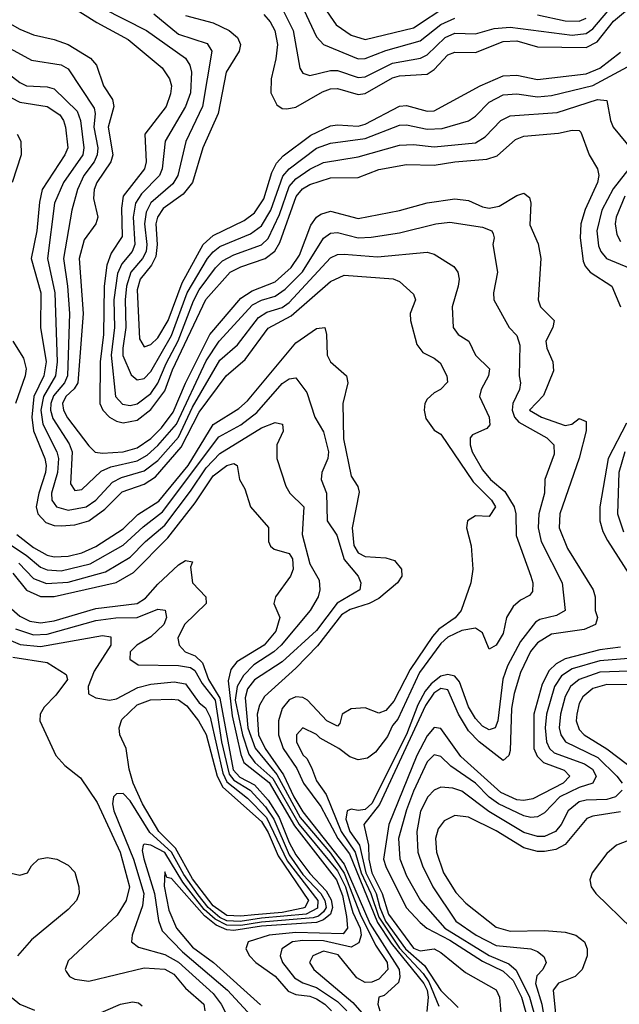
# Model space of a CAD drawing. Header units: inches. Extents: x 990535 to 1117859, y 769386 to 892122.
# Tile 634 of 656: x 1084870 to 1086606, y 823909 to 826762. Entities that reach past the tile are written whole.
import ezdxf

# ---------------------------------------------------------------- set-up
doc = ezdxf.new("R2010")
doc.units = ezdxf.units.IN
doc.header["$MEASUREMENT"] = 0
doc.layers.add('B0882', color=7, linetype='Continuous')

msp = doc.modelspace()

# ---------------------------------------------------------------- linework, layer by layer
at = {"layer": 'B0882', "color": 5}
for points, elevation in [([(1085721.6, 826841.6), (1085786.9, 826746.9), (1085830, 826717.2), (1085870, 826704.3), (1086010, 826738.4), (1086110, 826804)], 3480), ([(1085010, 826805.6), (1085093, 826753), (1085183.9, 826703.9), (1085282.4, 826622.4), (1085303.9, 826590), (1085309.3, 826570), (1085306.9, 826546.9), (1085294.1, 826510), (1085232.2, 826430), (1085236.2, 826350), (1085231.8, 826330), (1085169.8, 826250), (1085164.5, 826215.5), (1085166.5, 826133.5), (1085134.8, 826085.2), (1085122.3, 826050), (1085114.6, 825990), (1085113, 825850), (1085103.2, 825770), (1085102.5, 825650), (1085110.7, 825630), (1085130, 825610.1), (1085150, 825598.5), (1085170, 825593.7), (1085210, 825601.8), (1085250, 825631.9), (1085290, 825686.8), (1085312.7, 825747.3), (1085409.1, 825950.9), (1085479.2, 826030), (1085510, 826045.8), (1085580.8, 826070), (1085609.3, 826090.7), (1085623.8, 826116.2), (1085670.7, 826249.3), (1085688.8, 826271.2), (1085710, 826284.4), (1085770, 826303.9), (1085850, 826304.9), (1085910, 826327.4), (1085990, 826342.1), (1086070, 826339.9), (1086130, 826350), (1086222.8, 826357.2), (1086252.6, 826367.4), (1086305.6, 826414.4), (1086330, 826424.6), (1086430, 826432.5), (1086470, 826441.9), (1086490, 826440.5), (1086495.4, 826435.4), (1086519.6, 826370), (1086543.5, 826330), (1086547.1, 826310), (1086542.9, 826290), (1086507.8, 826212.2), (1086495.4, 826170), (1086493.1, 826130), (1086501.7, 826061.7), (1086507.2, 826047.2), (1086522.1, 826030), (1086584.7, 825990), (1086609.5, 825930)], 3320), ([(1085110, 826794.9), (1085237.1, 826730), (1085350.3, 826650.3), (1085362.9, 826630), (1085367.8, 826610), (1085364.3, 826550), (1085350, 826510), (1085291.6, 826410), (1085282.5, 826330), (1085274.5, 826310), (1085222.8, 826257.2), (1085205.1, 826230), (1085198.5, 826190), (1085203.2, 826110), (1085195.8, 826090), (1085165.4, 826054.6), (1085153.5, 826026.5), (1085142.9, 825950), (1085144.2, 825870), (1085135, 825790), (1085147.5, 825670), (1085167.5, 825647.5), (1085190, 825643.8), (1085210, 825648.8), (1085250, 825678.8), (1085270, 825708.2), (1085293.9, 825766.1), (1085328.5, 825831.5), (1085372.9, 825947.1), (1085390, 825978.6), (1085437.1, 826042.9), (1085457.1, 826063), (1085490, 826080.6), (1085570, 826109.8), (1085590, 826127.3), (1085622.7, 826197.3), (1085650, 826278.1), (1085670, 826300.7), (1085710, 826328.3), (1085750, 826347.9), (1085850, 826364.3), (1085970, 826398), (1086010, 826399.9), (1086070, 826392.8), (1086190, 826405.3), (1086218, 826422), (1086263.6, 826470), (1086290, 826482.7), (1086426.9, 826493.1), (1086543.5, 826530), (1086570, 826527.9), (1086580.6, 826470), (1086589, 826450), (1086644, 826384)], 3340), ([(1085576.6, 826776.6), (1085595.2, 826755.2), (1085609, 826730), (1085616.6, 826690), (1085612.2, 826647.8), (1085598.1, 826590), (1085597.3, 826550), (1085614.8, 826514.8), (1085630, 826504.8), (1085643.5, 826503.5), (1085670, 826508.6), (1085747, 826553), (1085770, 826561.4), (1085790, 826562.7), (1085850, 826545.2), (1085870, 826547.7), (1085950, 826593.5), (1085970, 826598.9), (1086050, 826604.1), (1086070, 826617.5), (1086110, 826659.9), (1086130, 826667.8), (1086190, 826666.6), (1086270, 826698.6), (1086310, 826700.8), (1086370, 826683.3), (1086510, 826680.8), (1086542.3, 826697.7), (1086590, 826757.6), (1086630, 826791.6)], 3420), ([(1085631.7, 826790), (1085661.7, 826730), (1085681.6, 826621.6), (1085690, 826606.8), (1085710, 826599.9), (1085770, 826614.8), (1085790, 826614.8), (1085850, 826594), (1085870, 826596), (1085950, 826636.1), (1086031, 826650), (1086050, 826659.9), (1086102.5, 826710), (1086130, 826722.3), (1086190, 826720.6), (1086244.1, 826735.9), (1086290, 826739.9), (1086470, 826717.2), (1086510, 826721.7), (1086530, 826735.3), (1086590, 826805.4)], 3440), ([(1085693.3, 826790), (1085730, 826712.1), (1085749.8, 826689.8), (1085850, 826648.4), (1085870, 826648.7), (1085930, 826672.3), (1086030, 826699.9), (1086090, 826748), (1086130, 826766)], 3460), ([(1084834.8, 826754.8), (1084870, 826733.9), (1084910, 826717.3), (1084970, 826704.1), (1085010, 826689.8), (1085075.4, 826650), (1085092, 826630), (1085112.5, 826570), (1085138.4, 826530), (1085142.4, 826510), (1085125.8, 826450), (1085139.3, 826370), (1085134.2, 826350), (1085093.1, 826290), (1085085.5, 826270), (1085083.6, 826243.6), (1085095.8, 826190), (1085090.6, 826170), (1085056.6, 826123.4), (1085042.6, 826070), (1085054.2, 825910), (1085038, 825710), (1085028, 825692), (1085003.9, 825670), (1084993.8, 825650), (1084996.8, 825630), (1085008.3, 825608.3), (1085070, 825526.8), (1085089, 825509), (1085110, 825506), (1085170, 825510.2), (1085210, 825520.9), (1085250, 825548.7), (1085280.7, 825579.3), (1085314.9, 825625.1), (1085350, 825708.3), (1085420.5, 825850), (1085510, 825955), (1085543.5, 825976.5), (1085610, 826002.3), (1085656.1, 826043.9), (1085680.3, 826079.7), (1085713.5, 826166.5), (1085730, 826189.7), (1085742, 826198), (1085770, 826206.5), (1085850, 826185.9), (1085970, 826209.1), (1086050, 826230.9), (1086130, 826243.1), (1086170, 826237.7), (1086210, 826219.5), (1086230, 826215.9), (1086258.5, 826221.5), (1086310, 826252.3), (1086330, 826259.1), (1086346.5, 826246.5), (1086350.1, 826230), (1086347.6, 826167.6), (1086371.9, 826111.9), (1086379.4, 826070), (1086371.9, 825950), (1086378.1, 825930), (1086417.5, 825890), (1086413.5, 825870), (1086393.7, 825830), (1086396.5, 825810), (1086413.5, 825770), (1086415.5, 825744.5), (1086387.1, 825672.9), (1086346.6, 825630), (1086380.8, 825610), (1086450, 825586.3), (1086469.4, 825590), (1086490, 825606.4), (1086510, 825597.3), (1086510.1, 825570.1), (1086490, 825491.6), (1086434, 825330), (1086431.9, 825290), (1086456, 825230), (1086530.4, 825110), (1086536.5, 825090), (1086537, 825050), (1086543, 825030), (1086540.5, 825019.5), (1086537.7, 825010), (1086504.9, 824995.1), (1086410, 824981.9), (1086370, 824956.7), (1086348.8, 824931.2), (1086320.7, 824870), (1086301.6, 824810), (1086293.8, 824766.2), (1086290, 824644.2), (1086286.3, 824630), (1086270, 824615.8), (1086200.8, 824670), (1086170, 824701.9), (1086140.7, 824750), (1086110, 824819.9), (1086090, 824824), (1086069.7, 824810.3), (1086044.9, 824775.1), (1085911.8, 824488.2), (1085866.8, 824430), (1085880.1, 824370), (1085880.6, 824330), (1085889.4, 824290), (1085920, 824230), (1085937.7, 824170), (1086010, 824072.1), (1086030, 824064.6), (1086070, 824070), (1086090, 824058.9), (1086161.4, 824001.4), (1086250, 823951), (1086259.7, 823930), (1086263.5, 823883.5)], 3280), ([(1085258.1, 826778.1), (1085330, 826719.6), (1085412.5, 826692.5), (1085426.7, 826670), (1085399.8, 826510), (1085350.9, 826409.1), (1085328, 826310), (1085313.7, 826286.3), (1085249.4, 826230.6), (1085235.8, 826204.1), (1085231.2, 826170), (1085237.7, 826110), (1085235.8, 826090), (1085226, 826070), (1085191.8, 826030), (1085179.3, 825990), (1085175.6, 825950), (1085177.8, 825870), (1085168.2, 825810), (1085169.1, 825789.1), (1085192.5, 825732.5), (1085210, 825718), (1085230, 825721.8), (1085250, 825742.9), (1085310, 825846.9), (1085354.9, 825970), (1085414.3, 826070), (1085430, 826089.5), (1085450, 826104.6), (1085538.4, 826141.6), (1085570, 826164.2), (1085597.6, 826210), (1085631.7, 826308.3), (1085650.4, 826329.6), (1085730, 826389.3), (1085770, 826403.5), (1085870, 826417.1), (1085970, 826455.8), (1085990, 826457.4), (1086050, 826444.7), (1086093.5, 826446.5), (1086170, 826468.8), (1086190, 826482.3), (1086230, 826522.4), (1086270, 826544.1), (1086310, 826546.5), (1086370, 826538.4), (1086410, 826542.4), (1086530, 826571), (1086630, 826625.4)], 3360), ([(1085350, 826773.7), (1085430, 826752.9), (1085476.4, 826730), (1085500.7, 826710), (1085509.3, 826690), (1085505.1, 826670), (1085468.2, 826610), (1085444.6, 826490), (1085400.5, 826390), (1085370.3, 826290), (1085343.4, 826256.6), (1085285.1, 826214.9), (1085268.6, 826190), (1085263.9, 826170), (1085268.4, 826110), (1085264.4, 826075.6), (1085251.3, 826050), (1085219.3, 826010), (1085210, 825979.2), (1085216.8, 825836.8), (1085230, 825814.2), (1085250, 825820.8), (1085270, 825840.2), (1085299.9, 825890), (1085340.3, 825999.7), (1085401.6, 826110), (1085430, 826136.3), (1085520.4, 826179.6), (1085550, 826202.4), (1085577.2, 826242.8), (1085600.6, 826319.4), (1085613.9, 826346.1), (1085633.1, 826366.9), (1085713, 826427), (1085770, 826454.4), (1085790, 826457.2), (1085850, 826453), (1085870, 826458.5), (1085970, 826511.3), (1085990, 826512.9), (1086050, 826497), (1086070, 826497.9), (1086203.8, 826570), (1086270, 826599.1), (1086310, 826601.3), (1086370, 826588.8), (1086510, 826604.4), (1086550, 826621), (1086610, 826667.4)], 3380), ([(1086370, 826775.2), (1086450, 826758.2), (1086490, 826757.4), (1086510, 826766.3)], 3460), ([(1084810, 826696), (1084904.3, 826644.3), (1084990, 826630.4), (1085010, 826619.1), (1085085.3, 826505.3), (1085088.2, 826490), (1085084.8, 826450), (1085096.1, 826390), (1085094.6, 826370), (1085085.5, 826350), (1085056.2, 826310), (1085037.6, 826270), (1085021.2, 826210), (1084996.4, 826070), (1085008.7, 825990), (1085014.6, 825910), (1085008.3, 825730), (1084999.6, 825710), (1084968, 825672), (1084960, 825650), (1084959.4, 825630), (1084965.9, 825605.9), (1085012.9, 825532.9), (1085021.9, 825510), (1085016.7, 825416.7), (1085030, 825398.1), (1085050, 825400.9), (1085106.4, 825453.6), (1085134.2, 825465.8), (1085210, 825483.2), (1085239.6, 825500.4), (1085270, 825527.7), (1085324.3, 825590), (1085410, 825773.5), (1085448, 825830), (1085544.6, 825935.4), (1085570, 825948.7), (1085610, 825960.9), (1085638.9, 825981.1), (1085688.8, 826031.2), (1085750, 826128.3), (1085770, 826143.4), (1085790, 826145.2), (1085850, 826129.5), (1085888.3, 826131.7), (1085970, 826144), (1086075.1, 826170), (1086115.3, 826175.3), (1086210, 826160.3), (1086237.6, 826150), (1086241.4, 826141.4), (1086244.1, 826130), (1086240.1, 826110), (1086254.1, 826030), (1086242, 825970), (1086243.5, 825950), (1086287.6, 825870), (1086310, 825846.3), (1086318.6, 825818.6), (1086316.9, 825730), (1086320.4, 825710), (1086317.7, 825690), (1086297.7, 825650), (1086296.4, 825630), (1086303.3, 825610), (1086315.9, 825595.9), (1086396.3, 825550), (1086416.6, 825530), (1086417.5, 825502.5), (1086390.7, 825430), (1086390.1, 825390), (1086373.2, 825330), (1086371, 825290), (1086380.6, 825250), (1086441.4, 825130), (1086450.1, 825050), (1086424.5, 825035.5), (1086375.9, 825024.1), (1086363.3, 825016.7), (1086320.2, 824959.8), (1086282.8, 824890), (1086268.8, 824851.2), (1086254.3, 824730), (1086246.9, 824710), (1086230, 824704.6), (1086210, 824715), (1086190, 824737), (1086170, 824771), (1086143.2, 824843.2), (1086130, 824859.8), (1086110, 824865), (1086090, 824859.5), (1086061.8, 824838.1), (1086043.8, 824816.1), (1086023.1, 824776.9), (1085990, 824691.2), (1085890, 824491.2), (1085870, 824473.7), (1085850, 824470.6), (1085830, 824474.6), (1085818.6, 824470), (1085814.6, 824445.4), (1085825.6, 824410), (1085854.3, 824370), (1085872.2, 824290), (1085902, 824230), (1085912.5, 824190), (1085929.7, 824150), (1085987.5, 824070), (1086041.8, 824021.9), (1086090, 823949.3), (1086140.1, 823900.1)], 3260), ([(1084819.3, 826619.3), (1084870, 826580.1), (1084890, 826570.1), (1084950, 826567.3), (1084970, 826561.4), (1085036.2, 826496.2), (1085045.9, 826470), (1085056, 826390), (1085052.4, 826370), (1084997.1, 826290), (1084971.1, 826230), (1084950.9, 826070), (1084971.6, 825970), (1084978.5, 825770), (1084973.3, 825730), (1084938.5, 825670), (1084931, 825630), (1084937.3, 825590), (1084977.5, 825510), (1084982, 825490), (1084979.1, 825450), (1084962.5, 825390), (1084963.1, 825370), (1084976.1, 825350), (1085010, 825340.4), (1085062.2, 825350), (1085090, 825369.3), (1085138.5, 825421.5), (1085165.1, 825434.9), (1085230, 825454.5), (1085270, 825484.8), (1085330, 825552.2), (1085370, 825639), (1085450, 825774.8), (1085500.7, 825819.3), (1085561.3, 825898.7), (1085585.5, 825914.5), (1085630, 825928.1), (1085650, 825942), (1085770, 826071.5), (1085790, 826081.2), (1085810, 826082.8), (1085905.8, 826074.2), (1086050, 826087.7), (1086070, 826082.5), (1086126.9, 826046.9), (1086139.1, 826030), (1086142.7, 826010), (1086140.1, 825990), (1086122, 825930), (1086125.5, 825870), (1086139.4, 825850), (1086171, 825830), (1086190.1, 825790), (1086230.1, 825750), (1086227.9, 825730), (1086206, 825690), (1086202, 825670), (1086229.3, 825610), (1086231.8, 825588.2), (1086222.9, 825577.1), (1086181.2, 825558.8), (1086174.1, 825550), (1086174.4, 825530), (1086180, 825510), (1086210, 825457.1), (1086233, 825430), (1086275.1, 825395.1), (1086301.9, 825350), (1086306.3, 825330), (1086307.3, 825267.3), (1086350.5, 825150), (1086356, 825130), (1086355.2, 825104.8), (1086346.5, 825093.5), (1086320.2, 825079.8), (1086298.7, 825061.3), (1086279.8, 825030), (1086270, 824983.5), (1086250, 824949.8), (1086230, 824938.4), (1086210, 824985.1), (1086190, 824999.2), (1086150, 824991.7), (1086110, 824973.3), (1086090, 824954.9), (1086027.9, 824870), (1085964.7, 824735.3), (1085950, 824717.3), (1085934.9, 824685.1), (1085900.3, 824639.7), (1085877.4, 824622.6), (1085850, 824617.8), (1085826.1, 824626.1), (1085794.3, 824650), (1085740.3, 824680.3), (1085730, 824691.1), (1085690, 824710.5), (1085671.6, 824690), (1085672, 824670), (1085690, 824632), (1085701.5, 824621.5), (1085715.5, 824595.5), (1085730, 824556.5), (1085757.2, 824517.2), (1085800.5, 824410), (1085841.3, 824350), (1085858.4, 824290), (1085886.7, 824230), (1085910, 824162), (1085970, 824072), (1086038.3, 823998.3), (1086054.7, 823974.7), (1086083.7, 823903.8)], 3240), ([(1084772.6, 826572.7), (1084870, 826522.4), (1084950, 826510.3), (1084986.3, 826486.3), (1084997.1, 826470), (1085002.9, 826450), (1085009.2, 826390), (1085001.1, 826370), (1084934.9, 826270), (1084926.9, 826233.1), (1084919.3, 826150), (1084903.3, 826070), (1084930.9, 825970), (1084930, 825870), (1084946.7, 825770), (1084940, 825730), (1084911.4, 825670), (1084904.7, 825610), (1084910.2, 825570.2), (1084943, 825490), (1084946.2, 825470), (1084944.8, 825450), (1084925.1, 825390), (1084918, 825350), (1084922.1, 825330), (1084945.4, 825305.3), (1084970, 825296.2), (1084990, 825294.9), (1085030, 825298.1), (1085070, 825310.3), (1085116.7, 825343.3), (1085166.6, 825393.4), (1085230, 825416), (1085262.8, 825437.2), (1085337.2, 825522.8), (1085390, 825625.1), (1085467.7, 825730), (1085522.8, 825777.2), (1085590, 825868.4), (1085656.4, 825903.6), (1085770, 826003.6), (1085810, 826021.9), (1085951.2, 826011.2), (1085970, 826002.9), (1086010, 825966.7), (1086016.1, 825950), (1086001, 825910), (1086001.7, 825890), (1086020.2, 825820.2), (1086037.1, 825797.2), (1086070, 825781.4), (1086087.5, 825767.5), (1086106.9, 825730), (1086108.9, 825711.1), (1086088.8, 825690), (1086070, 825680.7), (1086050, 825662.3), (1086043.4, 825650), (1086041.3, 825630), (1086046.1, 825606.1), (1086070, 825572.6), (1086090, 825560.6), (1086182.8, 825422.8), (1086236.4, 825370), (1086247.9, 825350), (1086230, 825322.6), (1086190, 825324.5), (1086167.2, 825310), (1086164.3, 825290), (1086177.5, 825237.5), (1086182.3, 825170), (1086176.5, 825130), (1086148.3, 825050), (1086131.2, 825028.8), (1086084.2, 824995.8), (1086065.3, 824974.7), (1086000.8, 824879.2), (1085953, 824787), (1085930, 824760.8), (1085910, 824753), (1085870, 824768.3), (1085830, 824765.5), (1085803.4, 824750), (1085797.5, 824722.5), (1085790, 824715.2), (1085759.9, 824730), (1085703.1, 824790), (1085690, 824797.8), (1085670, 824800.1), (1085650, 824791.2), (1085630, 824766), (1085619, 824730), (1085619.6, 824690), (1085633.3, 824650), (1085672.5, 824592.5), (1085691.5, 824550), (1085741.9, 824481.9), (1085791.4, 824390), (1085825.3, 824345.3), (1085906.5, 824146.5), (1085946.1, 824086.1), (1086040.2, 823970), (1086050.3, 823950), (1086052.5, 823930), (1086048.7, 823888.7)], 3220), ([(1084862.3, 826430), (1084873.7, 826410), (1084874.1, 826370), (1084848.2, 826290)], 3180), ([(1086651.7, 826351.7), (1086588.5, 826271.5), (1086555.9, 826210), (1086541.2, 826150), (1086546.2, 826106.2), (1086552.5, 826090), (1086569.4, 826069.4), (1086665.1, 826030)], 3340), ([(1086622.5, 826250), (1086597.6, 826190), (1086594.7, 826170), (1086599.1, 826139.1), (1086610, 826119.1)], 3360), ([(1084862.1, 825270), (1084910, 825232.5), (1084950, 825210.3), (1084970, 825205.8), (1085010, 825207), (1085050, 825217.2), (1085090, 825235.3), (1085170, 825286.8), (1085211.8, 825328.2), (1085273.2, 825366.8), (1085357.5, 825470), (1085430, 825589.1), (1085504.3, 825635.7), (1085530, 825657.5), (1085670, 825825.1), (1085730, 825866.8), (1085753.8, 825870), (1085758.9, 825850), (1085760.1, 825790), (1085770.1, 825770.1), (1085816.8, 825730), (1085820.1, 825710), (1085805.8, 825650), (1085807.7, 825547.7), (1085830, 825438.9), (1085849.1, 825409.1), (1085852.9, 825392.9), (1085832.9, 825290), (1085838, 825238), (1085850, 825217.4), (1085870, 825206.4), (1085930, 825202.6), (1085955, 825195), (1085975.2, 825170), (1085976.9, 825150), (1085963.9, 825130), (1085910, 825084.6), (1085882, 825070), (1085826.7, 825053.2), (1085802.3, 825037.7), (1085732.2, 824947.8), (1085670, 824883.1), (1085579.3, 824800.7), (1085564, 824776), (1085558, 824750), (1085561.7, 824690), (1085580.8, 824650), (1085634.4, 824574.4), (1085664.1, 824510), (1085690, 824467.2), (1085810, 824314.8), (1085883.6, 824143.6), (1085968.5, 824010), (1085971.1, 823988.9), (1085967.4, 823972.6), (1085925.1, 823934.9), (1085910.4, 823930), (1085906.7, 823910), (1085912.8, 823890)], 3180), ([(1084850, 825830), (1084881, 825781), (1084889.2, 825750), (1084886.1, 825730), (1084857.8, 825650)], 3180), ([(1084828.7, 825250), (1084888.3, 825210), (1084930, 825175.6), (1084950, 825167.6), (1084990, 825165.3), (1085074.3, 825185.7), (1085170, 825239.2), (1085227.1, 825292.9), (1085284, 825336), (1085446.4, 825553.6), (1085510, 825588.4), (1085556.5, 825623.5), (1085630, 825707.9), (1085650, 825721.5), (1085670, 825723.8), (1085701.7, 825681.7), (1085724.7, 825610), (1085750, 825567.2), (1085764.2, 825510), (1085762.5, 825490), (1085745, 825450), (1085743.3, 825430), (1085758.6, 825390), (1085760.8, 825310), (1085788.4, 825268.5), (1085810, 825197.4), (1085850.1, 825150), (1085858, 825130), (1085854.7, 825110), (1085788.9, 825071.1), (1085730, 824991.7), (1085630, 824901.1), (1085550, 824849.1), (1085530, 824822.8), (1085523.3, 824796.7), (1085530.5, 824710), (1085551.6, 824651.6), (1085614.6, 824574.6), (1085682.2, 824450), (1085770, 824347), (1085810, 824289.1), (1085855.7, 824170), (1085900.7, 824080.7), (1085934.5, 824030), (1085936.1, 824010), (1085910, 823982.3), (1085890, 823973.6), (1085870, 823972.9), (1085846.1, 823986.1), (1085792.2, 824052.2), (1085750, 824063.2), (1085718.7, 824050), (1085709.6, 824030), (1085721.5, 824010), (1085834.9, 823914.9), (1085908.2, 823830)], 3160), ([(1084867.6, 825187.6), (1084910, 825142.5), (1084947.9, 825127.9), (1085010, 825132.6), (1085118.3, 825161.7), (1085190, 825204.7), (1085233.9, 825250), (1085290, 825297.5), (1085364.7, 825395.3), (1085410, 825462.9), (1085450, 825504.5), (1085570, 825579.2), (1085610, 825595), (1085631.3, 825590), (1085633, 825570), (1085614.4, 825530), (1085615, 825490), (1085640.5, 825410), (1085652.2, 825390), (1085693.2, 825350), (1085688, 825270), (1085710, 825184.9), (1085737.5, 825137.5), (1085738.9, 825110), (1085734.5, 825090), (1085711.4, 825050), (1085626.9, 824950), (1085605.9, 824930), (1085547.8, 824892.2), (1085518.4, 824861.6), (1085499.7, 824830), (1085493.8, 824790), (1085514.9, 824690), (1085533.6, 824633.6), (1085550.6, 824610), (1085603, 824563), (1085679.8, 824430), (1085790, 824295.8), (1085813.9, 824250), (1085835.2, 824175.2), (1085855.8, 824130), (1085858.9, 824110), (1085852.2, 824087.8), (1085830, 824074.8), (1085750, 824092.9), (1085690, 824094.1), (1085659.8, 824090), (1085629.5, 824070), (1085624.4, 824050), (1085631.4, 824030), (1085666.2, 823986.2), (1085690, 823971.8), (1085730, 823958.1), (1085790, 823917.4), (1085817.2, 823890)], 3140), ([(1086627.3, 825592.7), (1086574.2, 825490), (1086549.8, 825350), (1086550.3, 825310), (1086558.9, 825278.9), (1086572.5, 825252.5), (1086688.8, 825070)], 3320), ([(1086622.3, 825510), (1086605.1, 825450), (1086601.5, 825330), (1086618.3, 825278.3)], 3340), ([(1084850, 825158.4), (1084890, 825109.4), (1084930, 825090.4), (1084970, 825090.2), (1085149, 825131), (1085199.4, 825160.6), (1085299.1, 825260.9), (1085377.7, 825362.3), (1085430, 825440.3), (1085470, 825470.6), (1085490, 825476.3), (1085500.2, 825470), (1085506.8, 825430), (1085522.4, 825402.4), (1085538.8, 825350), (1085590.1, 825290.1), (1085590.6, 825250), (1085596.5, 825236.5), (1085607.4, 825227.4), (1085650, 825215.5), (1085660, 825200), (1085662.2, 825170), (1085654.5, 825150), (1085611.1, 825090), (1085605.8, 825070), (1085623.8, 825030), (1085611.3, 824990), (1085578.1, 824950), (1085498.8, 824901.2), (1085481.3, 824878.7), (1085473.3, 824846.7), (1085485.3, 824745.3), (1085510, 824633.4), (1085519.4, 824610), (1085592, 824552), (1085666, 824426), (1085787.2, 824270), (1085804.6, 824224.6), (1085816.5, 824163.5), (1085819.6, 824130), (1085806.7, 824113.3), (1085670, 824117.6), (1085592.6, 824110), (1085531.3, 824090), (1085525, 824070), (1085535.6, 824050), (1085554.3, 824030), (1085610.3, 823990.3), (1085647.5, 823947.5), (1085670, 823937.3), (1085710, 823932.5), (1085730, 823925.2), (1085754.1, 823910), (1085772.8, 823890)], 3120), ([(1084805.7, 825090), (1084870, 825033.2), (1084899.5, 825019.5), (1084930, 825014.1), (1084970, 825020.2), (1085090, 825055.6), (1085210, 825070.2), (1085234.2, 825085.8), (1085270, 825126.2), (1085330, 825181.9), (1085350, 825195.3), (1085370, 825190.8), (1085364.2, 825175.8), (1085370.4, 825130.4), (1085409.5, 825090), (1085409.6, 825070), (1085347, 825010), (1085328.2, 824970), (1085331.7, 824950), (1085349.4, 824930), (1085378.3, 824918.3), (1085398.9, 824898.9), (1085416.8, 824850), (1085450, 824796.4), (1085488.4, 824588.4), (1085507.6, 824567.6), (1085550, 824545.2), (1085590, 824500.6), (1085621.2, 824450), (1085650, 824377.8), (1085670, 824341.8), (1085710, 824287.8), (1085757.9, 824237.9), (1085771.7, 824211.7), (1085776.2, 824190), (1085769.6, 824170), (1085750, 824154.2), (1085730, 824146.1), (1085570, 824135.9), (1085490, 824123.4), (1085470, 824125.3), (1085438.8, 824138.8), (1085405.2, 824165.2), (1085310, 824273.5), (1085296.5, 824276.5), (1085290, 824292.9), (1085288.1, 824251.9), (1085302, 824182), (1085324.5, 824130), (1085370, 824074.5), (1085431.6, 824030), (1085567.3, 823907.3)], 3080), ([(1084857.4, 824997.4), (1084910, 824979.3), (1084950, 824981.4), (1085090, 825021.3), (1085148.8, 825028.8), (1085210.2, 825029.8), (1085270, 825054.2), (1085291.5, 825051.5), (1085295.4, 825030), (1085287.4, 825010), (1085250, 824974), (1085208.9, 824950), (1085189.6, 824930), (1085189.2, 824909.2), (1085213, 824893), (1085330, 824890.8), (1085364.7, 824884.7), (1085376.7, 824876.7), (1085398.2, 824838.2), (1085436.3, 824790), (1085454.2, 824670), (1085476.3, 824576.3), (1085490, 824558.4), (1085537.6, 824530), (1085581.7, 824481.7), (1085606, 824446), (1085650, 824342.6), (1085690, 824285.3), (1085742.1, 824230), (1085754, 824210), (1085757.1, 824190), (1085750, 824177.4), (1085735.2, 824164.8), (1085720.2, 824159.8), (1085570, 824146.9), (1085510, 824137.3), (1085470, 824138.5), (1085436.1, 824156), (1085404.3, 824184.3), (1085342.9, 824262.9), (1085290, 824348.6), (1085250, 824370), (1085230, 824373), (1085227.2, 824370), (1085224.9, 824355.1), (1085229.2, 824330.8), (1085260.4, 824230), (1085271.7, 824151.8), (1085282.1, 824122.1), (1085341.6, 824061.6), (1085471.3, 823950), (1085564.1, 823850)], 3060), ([(1084815.3, 824975.3), (1084871.4, 824951.4), (1084930, 824945.8), (1085110, 824977.8), (1085133.6, 824973.6), (1085133.9, 824950), (1085085.7, 824874.3), (1085068.4, 824830), (1085068.9, 824808.9), (1085090, 824797.5), (1085130, 824790.1), (1085150, 824794.6), (1085212.5, 824827.5), (1085250, 824836.4), (1085316.9, 824843.1), (1085350, 824837.8), (1085390, 824782.5), (1085408.5, 824768.5), (1085421.5, 824741.5), (1085458.7, 824578.7), (1085470, 824554.2), (1085530, 824506.4), (1085584.8, 824450), (1085644.8, 824324.8), (1085733.4, 824210), (1085732.5, 824187.5), (1085699.6, 824170), (1085570, 824158.7), (1085508.7, 824148.7), (1085470, 824150.9), (1085450, 824160.6), (1085415.4, 824190), (1085386.4, 824226.4), (1085345, 824285), (1085310, 824350), (1085247, 824407), (1085190, 824498.9), (1085170, 824520.1), (1085150, 824519.3), (1085142, 824510), (1085138.6, 824490), (1085142.2, 824470), (1085199.8, 824330), (1085229.5, 824230), (1085225.9, 824194.1), (1085196.1, 824110), (1085193.8, 824090), (1085214.5, 824074.5), (1085290, 824053.9), (1085330, 824031.3), (1085430, 823940.5), (1085453.5, 823910), (1085474.1, 823870)], 3040), ([(1086610, 824944.3), (1086550, 824935.9), (1086450, 824910), (1086424, 824896), (1086403.4, 824876.6), (1086383.2, 824836.8), (1086359.2, 824750), (1086359.3, 824650), (1086368.3, 824628.3), (1086387.1, 824610), (1086447.2, 824587.2), (1086463, 824570), (1086443.5, 824550), (1086355.8, 824504.3), (1086330, 824499.6), (1086310, 824502), (1086263.1, 824523.1), (1086147.4, 824627.4), (1086090, 824708), (1086070, 824711.5), (1086050, 824687.4), (1086020.2, 824630), (1085939, 824430), (1085923.4, 824330), (1085930, 824308.9), (1085989, 824190), (1086030, 824146.2), (1086049.5, 824129.5), (1086115.5, 824095.5), (1086210, 824033.9), (1086270, 824004.9), (1086298.6, 823978.6), (1086323.5, 823930), (1086356.7, 823810)], 3320), ([(1084850, 824914.9), (1084950, 824899.4), (1085004.3, 824864.3), (1085008.6, 824850), (1084975.1, 824804.9), (1084940.8, 824770), (1084928.8, 824750), (1084928.1, 824730), (1084974.3, 824630), (1085001, 824601), (1085045.8, 824565.8), (1085094.3, 824494.3), (1085160.5, 824350), (1085187.7, 824250), (1085178.8, 824210), (1085152.1, 824167.9), (1085010, 824035.6), (1085001.2, 824010), (1085004.2, 824004.2), (1085014.3, 823990), (1085030, 823982), (1085070, 823976.7), (1085230, 824015.2), (1085290, 824011.1), (1085316.5, 823996.5), (1085350, 823956.1), (1085402.8, 823910), (1085406.5, 823890)], 3020), ([(1086670, 824913.9), (1086550, 824904.7), (1086470, 824880.7), (1086439.3, 824860.7), (1086418.8, 824830), (1086395.2, 824750), (1086391.4, 824710), (1086395.3, 824670), (1086404.3, 824650), (1086418.1, 824638.1), (1086505.5, 824605.5), (1086528.4, 824590), (1086539.6, 824570), (1086530.1, 824550), (1086490, 824537.6), (1086434.6, 824510), (1086390, 824464.4), (1086370, 824452.8), (1086350, 824450.7), (1086330, 824455), (1086256.1, 824490), (1086229.6, 824509.6), (1086190, 824549.7), (1086118.9, 824598.9), (1086090, 824626.9), (1086070, 824632.1), (1086050, 824611.3), (1086010, 824526.4), (1085990, 824472.4), (1085967.3, 824390), (1085970.6, 824330.6), (1085990, 824281.3), (1086030.3, 824210.3), (1086101.6, 824130), (1086230, 824050.2), (1086286.9, 824026.9), (1086307.9, 824007.9), (1086346.6, 823930), (1086395.5, 823755.5)], 3340), ([(1086690, 824876.5), (1086550, 824871.8), (1086490.1, 824850), (1086465.1, 824830), (1086450, 824800.5), (1086436, 824750), (1086432.2, 824710), (1086436.8, 824690), (1086450.9, 824670), (1086543.9, 824623.9), (1086599, 824570), (1086614.9, 824550)], 3360), ([(1086690, 824833.7), (1086570, 824836), (1086530, 824824.4), (1086500.4, 824799.6), (1086490, 824780.6), (1086483, 824750), (1086481.9, 824730), (1086490, 824705.1), (1086504.8, 824690), (1086570, 824649.8), (1086630, 824603.6)], 3380), ([(1086614.9, 824530), (1086595.6, 824510), (1086570, 824502.4), (1086510, 824500.9), (1086490, 824495.7), (1086458.6, 824470), (1086437.9, 824430), (1086421.2, 824410), (1086390, 824395.5), (1086370, 824394.9), (1086330, 824407.1), (1086228.2, 824468.2), (1086150, 824526.6), (1086124.3, 824535.7), (1086090, 824538.3), (1086070, 824529.4), (1086052.1, 824510), (1086031, 824469), (1086020, 824410), (1086023.1, 824350), (1086036.4, 824310), (1086066, 824250), (1086133.3, 824150), (1086191.5, 824110), (1086250, 824079.7), (1086350.3, 824070), (1086370, 824062.4), (1086388.1, 824048.1), (1086394.4, 824030), (1086385.4, 824010), (1086367.9, 823992.1), (1086363.3, 823970), (1086381.6, 823910), (1086391.6, 823850)], 3360), ([(1086610, 824467.3), (1086530, 824454.6), (1086512, 824448), (1086450, 824372.3), (1086422.2, 824357.8), (1086390, 824351.6), (1086370, 824351.9), (1086330, 824362.6), (1086250, 824412), (1086170, 824451), (1086130, 824456), (1086099.7, 824440.3), (1086082.3, 824417.7), (1086073.9, 824390), (1086077.4, 824350), (1086096.9, 824290), (1086133.4, 824233.4), (1086162.2, 824202.2), (1086250, 824133.1), (1086290, 824121.2), (1086390, 824122.6), (1086450, 824118.1), (1086480.2, 824110), (1086505.4, 824090), (1086513.4, 824070), (1086513.6, 824050), (1086499, 824010), (1086478.2, 823990), (1086429.9, 823970.1), (1086414.9, 823950), (1086422, 823882)], 3380), ([(1086650, 824390.2), (1086598.3, 824370), (1086570, 824345.9), (1086527.9, 824290), (1086520.7, 824270), (1086524.5, 824250), (1086538.6, 824230), (1086641.5, 824130)], 3420), ([(1084790, 824301.7), (1084870, 824283), (1084892.7, 824290), (1084904, 824310), (1084924, 824330), (1084950, 824334.9), (1084978, 824330), (1085010, 824312.4), (1085030, 824292.4), (1085041.5, 824250), (1085042.2, 824230), (1085034.1, 824210), (1085010, 824183.9), (1084904.3, 824095.7), (1084863.7, 824050)], 2980), ([(1084847.8, 823927.8), (1084870.8, 823910), (1084912.4, 823892.4)], 2980), ([(1085070, 823870.3), (1085162.1, 823910), (1085196.4, 823916.4), (1085213.6, 823913.6), (1085224.8, 823904.8)], 2980)]:
    msp.add_lwpolyline(points, dxfattribs=dict(at, elevation=elevation))
at = {"layer": 'B0882', "color": 5, "elevation": 3020}
msp.add_lwpolyline([(1085510, 824164.3), (1085470, 824167), (1085430, 824194.4), (1085370, 824273.1), (1085321.6, 824361.6), (1085273.2, 824410), (1085226, 824490), (1085198.2, 824550), (1085186.7, 824590), (1085177.9, 824650), (1085160.4, 824690), (1085158, 824710), (1085166, 824734), (1085210, 824776.9), (1085248.7, 824791.3), (1085310, 824792.9), (1085330, 824791.5), (1085354.3, 824774.3), (1085387.8, 824730), (1085410, 824690.4), (1085442.2, 824570), (1085458.4, 824538.4), (1085570, 824438.7), (1085590, 824407.2), (1085618.9, 824338.9), (1085706.8, 824210), (1085695.4, 824190), (1085690, 824188.1), (1085630, 824174.8), (1085550, 824168.3)], close=True, dxfattribs=at)

doc.saveas('drawing.dxf')
